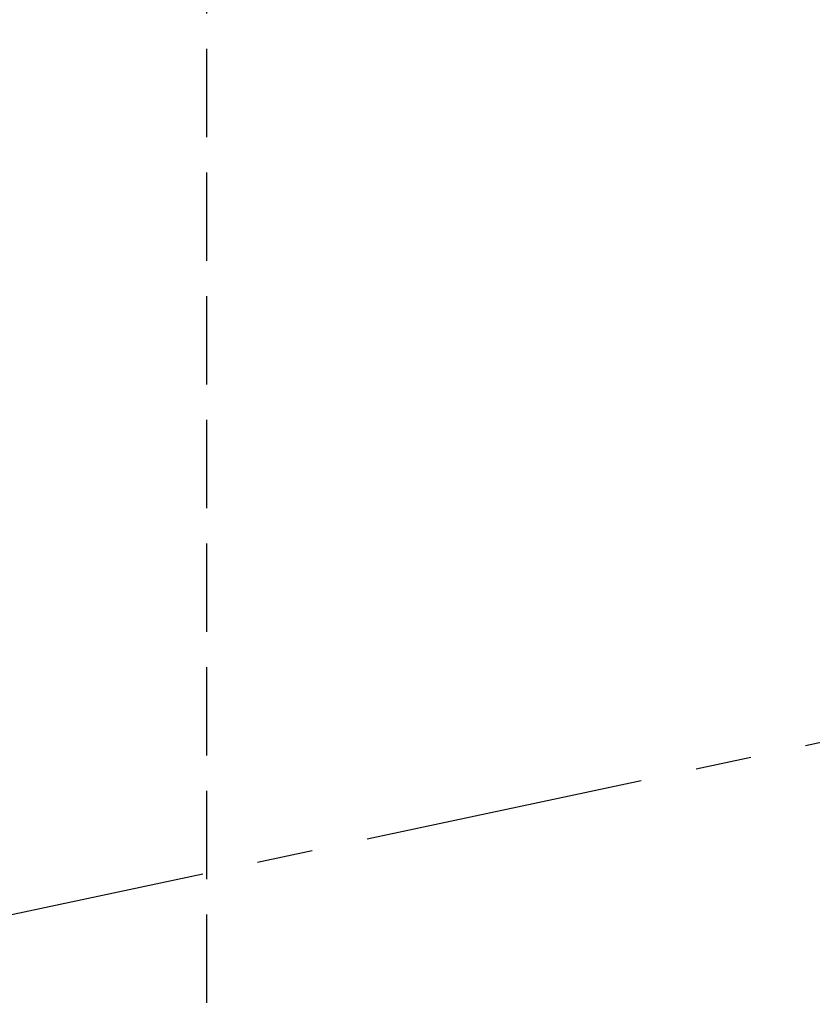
# Model space of a CAD drawing. Header units: millimetres. Extents: x 42975 to 708721, y 118172 to 172014.
# Tile 307 of 316: x 350574 to 350619, y 147480 to 147536. Entities that reach past the tile are written whole.
import ezdxf

# ---------------------------------------------------------------- set-up
doc = ezdxf.new("R2010")
doc.units = ezdxf.units.MM
doc.linetypes.add('ГТО-1 Пунктир', pattern=[7, 5, -2])
doc.linetypes.add('осевая', pattern=[50.8, 31.75, -6.35, 6.35, -6.35])
for name, color, linetype, lineweight in [('ГТО-2_Оси_025', 6, 'осевая', 25), ('ГТО-2_Пунктир_025', 151, 'ГТО-1 Пунктир', 25), ('ГТО-2_Размеры_035', 2, 'Continuous', 35)]:
    doc.layers.add(name, color=color, linetype=linetype, lineweight=lineweight)

# ---------------------------------------------------------------- blocks, each defined once
blk = doc.blocks.new('ОГСО_Затвор_План')
at = {"layer": 'ГТО-2_Оси_025', "ltscale": 0.5}
blk.add_line((1439.692, 0), (-1270.296, 0), dxfattribs=at)
blk = doc.blocks.new('A$C1AA538EC')
at = {"layer": 'ГТО-2_Размеры_035', "rotation": 11.99999999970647}
blk.add_blockref('ОГСО_Затвор_План', (6013.364, -11100.071), dxfattribs=at)

msp = doc.modelspace()

# ---------------------------------------------------------------- linework, layer by layer
at = {"layer": 'ГТО-2_Пунктир_025'}
msp.add_line((350584.631, 149137.195), (350584.631, 137837.195), dxfattribs=at)

# ---------------------------------------------------------------- block references
at = {"layer": 'ГТО-2_Размеры_035'}
msp.add_blockref('A$C1AA538EC', (345274.631, 158737.105), dxfattribs=at)

doc.saveas('drawing.dxf')
